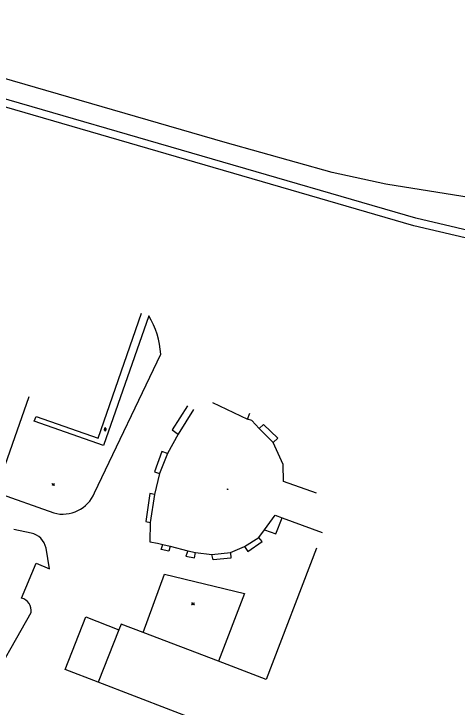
# Model space of a CAD drawing. Extents: x -599770 to -598493, y -1162076 to -1159209.
# Drawn here: x -598962.8 to -598885.2, y -1161157.2 to -1161035.8 of the extents above; entities that cross this region are included whole.
import ezdxf

# ---------------------------------------------------------------- set-up
doc = ezdxf.new("R2010")
doc.units = 0
doc.layers.add('Podklad', color=7, linetype='Continuous')

msp = doc.modelspace()

# ---------------------------------------------------------------- linework, layer by layer
at = {"layer": 'Podklad'}
for p, q in [((-598947.1, -1161108.55), (-598946.6, -1161108.55)), ((-598946.98, -1161108.42), (-598946.98, -1161108.67)), ((-598946.73, -1161108.42), (-598946.73, -1161108.67))]:
    msp.add_line(p, q, dxfattribs=at)
for points in [[(-598809.11, -1161077.74), (-598828.16, -1161076.21), (-598873.98, -1161069.4), (-598897.72, -1161065.62), (-598907.12, -1161063.61), (-598925.81, -1161058.35), (-598986.47, -1161040.8), (-599000.46, -1161036.99), (-599003.54, -1161036.28), (-599006.76, -1161035.83)], [(-598827.13, -1161082.94), (-598878.07, -1161074.97), (-598892.44, -1161071.61), (-598967.36, -1161049.88), (-598984.88, -1161044.77), (-598997.53, -1161041.5), (-599007.93, -1161039.85), (-599012.33, -1161039.64), (-599017.26, -1161039.64), (-599020.04, -1161039.82), (-599023.01, -1161040.02), (-599036.61, -1161041.54), (-599052.63, -1161043.88), (-599055.34, -1161044.28), (-599060.36, -1161045.02), (-599064.41, -1161045.61)], [(-598827.11, -1161084.3), (-598878.33, -1161076.3), (-598892.78, -1161072.92), (-598967.74, -1161051.18), (-598985.24, -1161046.07), (-598998.67, -1161042.74), (-599005.48, -1161041.56), (-599012.12, -1161040.99), (-599018.14, -1161041.05), (-599022.88, -1161041.4), (-599036.43, -1161042.88), (-599060.17, -1161046.36), (-599075.07, -1161048.51)], [(-598948.06, -1161110.09), (-598940.5, -1161088.23)], [(-598939.23, -1161088.66), (-598947.15, -1161111.37)], [(-598948.72, -1161119.68), (-598937.13, -1161095.39)], [(-598960.23, -1161102.86), (-598966.12, -1161119.52), (-598955.86, -1161123.18)], [(-598932.43, -1161104.43), (-598935.14, -1161108.61)], [(-598928.06, -1161103.87), (-598921.91, -1161106.77)], [(-598931.4, -1161105.1), (-598934.08, -1161109.41)], [(-598921.91, -1161106.77), (-598921.5, -1161105.72)], [(-598959.27, -1161107.13), (-598958.94, -1161106.3)], [(-598947.15, -1161111.37), (-598959.27, -1161107.13)], [(-598958.94, -1161106.3), (-598948.06, -1161110.09)], [(-598921.17, -1161106.98), (-598921.91, -1161106.77)], [(-598919.9, -1161108.4), (-598921.17, -1161106.98)], [(-598935.14, -1161108.61), (-598934.08, -1161109.41)], [(-598919.1, -1161107.72), (-598919.9, -1161108.4)], [(-598919.9, -1161108.4), (-598917.45, -1161110.87)], [(-598916.64, -1161110.09), (-598919.1, -1161107.72)], [(-598934.08, -1161109.41), (-598935.91, -1161112.78)], [(-598917.45, -1161110.87), (-598916.64, -1161110.09)], [(-598915.7, -1161114.71), (-598917.45, -1161110.87)], [(-598936.94, -1161112.41), (-598938.22, -1161116.01)], [(-598935.91, -1161112.78), (-598937.34, -1161116.27)], [(-598935.91, -1161112.78), (-598936.94, -1161112.41)], [(-598915.61, -1161117.65), (-598915.7, -1161114.71)], [(-598938.22, -1161116.01), (-598937.34, -1161116.27)], [(-598937.34, -1161116.27), (-598938.21, -1161119.97)], [(-598956.21, -1161117.98), (-598955.96, -1161118.35), (-598955.71, -1161117.98)], [(-598909.85, -1161119.73), (-598915.61, -1161117.65)], [(-598939.05, -1161119.78), (-598939.75, -1161124.68)], [(-598938.21, -1161119.97), (-598939.05, -1161119.78)], [(-598938.21, -1161119.97), (-598938.98, -1161124.88)], [(-598918.93, -1161126.16), (-598917.05, -1161123.58)], [(-598917.05, -1161123.58), (-598915.84, -1161124.04)], [(-598916.94, -1161126.83), (-598915.84, -1161124.04)], [(-598915.84, -1161124.04), (-598908.87, -1161126.62)], [(-598939.75, -1161124.68), (-598938.98, -1161124.88)], [(-598938.98, -1161124.88), (-598939.05, -1161128.23)], [(-598959.83, -1161126.72), (-598962.84, -1161126.08)], [(-598919.92, -1161127.46), (-598918.93, -1161126.16)], [(-598918.93, -1161126.16), (-598916.94, -1161126.83)], [(-598922.43, -1161129.07), (-598919.92, -1161127.46)], [(-598919.35, -1161128.2), (-598919.92, -1161127.46)], [(-598961.5, -1161138.07), (-598958.96, -1161131.96), (-598956.57, -1161132.99), (-598957.21, -1161129.34)], [(-598939.05, -1161128.23), (-598937.7, -1161128.47)], [(-598937.7, -1161128.47), (-598936.75, -1161128.73)], [(-598937.04, -1161129.58), (-598936.75, -1161128.73)], [(-598936.75, -1161128.73), (-598935.48, -1161129)], [(-598935.48, -1161129), (-598935.68, -1161129.87)], [(-598935.48, -1161129), (-598932.39, -1161129.8)], [(-598924.91, -1161130.13), (-598922.43, -1161129.07)], [(-598922.43, -1161129.07), (-598921.88, -1161129.95)], [(-598921.88, -1161129.95), (-598919.35, -1161128.2)], [(-598909.86, -1161129.34), (-598918.64, -1161152.35)], [(-598935.68, -1161129.87), (-598937.04, -1161129.58)], [(-598932.39, -1161129.8), (-598932.72, -1161130.72)], [(-598932.39, -1161129.8), (-598931.04, -1161130.13)], [(-598931.18, -1161131.05), (-598931.04, -1161130.13)], [(-598931.04, -1161130.13), (-598928.18, -1161130.45)], [(-598928.18, -1161130.45), (-598924.91, -1161130.13)], [(-598927.92, -1161131.4), (-598928.18, -1161130.45)], [(-598924.91, -1161130.13), (-598924.84, -1161131.11)], [(-598932.72, -1161130.72), (-598931.18, -1161131.05)], [(-598924.84, -1161131.11), (-598927.92, -1161131.4)], [(-598940.19, -1161144.1), (-598936.43, -1161133.9), (-598922.46, -1161137.29), (-598926.99, -1161149.15)], [(-598931.71, -1161138.86), (-598931.46, -1161139.24), (-598931.21, -1161138.86)], [(-598972.05, -1161145.45), (-598967.85, -1161154.74), (-598959.83, -1161140.61)], [(-598948.08, -1161152.81), (-598953.84, -1161150.59), (-598950.21, -1161141.38), (-598944.46, -1161143.64)], [(-598944.06, -1161142.62), (-598944.46, -1161143.64), (-598948.08, -1161152.81)], [(-598918.64, -1161152.35), (-598926.99, -1161149.15), (-598940.19, -1161144.1), (-598944.06, -1161142.62)], [(-598922.63, -1161162.61), (-598948.08, -1161152.81)]]:
    msp.add_lwpolyline(points, dxfattribs=at)
for centre, radius in [((-598956.19, -1161118.32), 0.025), ((-598955.74, -1161118.32), 0.025), ((-598925.42, -1161119.03), 0.045), ((-598925.42, -1161119.03), 0.0199), ((-598931.69, -1161139.21), 0.025), ((-598931.24, -1161139.21), 0.025)]:
    msp.add_circle(centre, radius, dxfattribs=at)
for centre, radius, start, end in [((-598951.34, -1161096.13), 14.23, 2.9845, 31.6751), ((-598946.85, -1161108.42), 0.125, 0, 180), ((-598946.85, -1161108.67), 0.125, 180, 0), ((-598954.29, -1161117.35), 6.04, 254.9303, 337.2975), ((-598960.46, -1161129.97), 3.32, 11.0256, 78.9744), ((-598962.07, -1161140.26), 2.26, 351.1747, 75.4735)]:
    msp.add_arc(centre, radius, start, end, dxfattribs=at)

doc.saveas('drawing.dxf')
